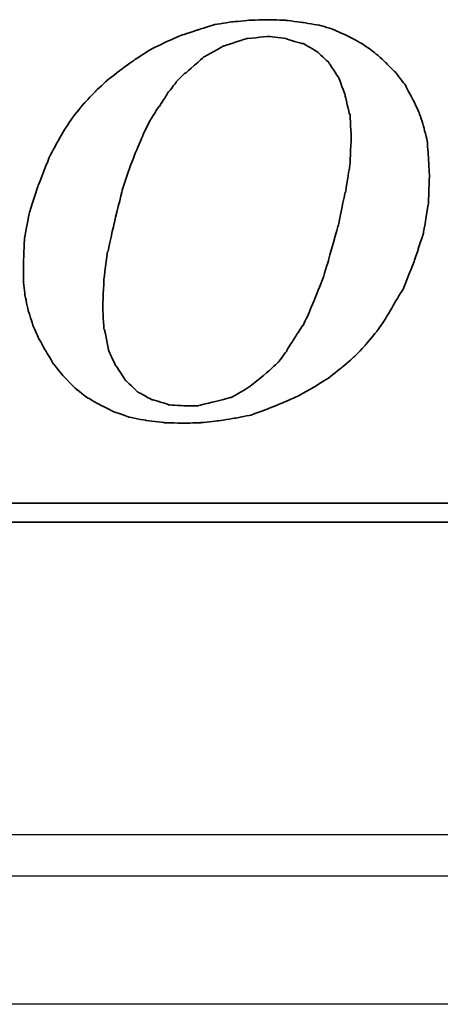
# Model space of a CAD drawing. Header units: millimetres. Extents: x 1805 to 4914, y -1594 to 860.
# Tile 539 of 656: x 4086.18 to 4091.26, y -551.27 to -539.36. Entities that reach past the tile are written whole.
import ezdxf
from ezdxf.lldxf.tags import DXFTag

# ---------------------------------------------------------------- set-up
doc = ezdxf.new("R2010")
doc.units = ezdxf.units.MM
doc.layers.get('0').update_dxf_attribs({"linetype": 'CONTINUOUS'})
doc.layers.add('DIM', color=4, linetype='CONTINUOUS')
doc.layers.add('layer 1', color=7, linetype='CONTINUOUS')
tags = doc.linetypes.add('DASHED', pattern=[25.72, 12.86, -12.86]).pattern_tags.tags
tags[6:7] = [DXFTag(74, 4), DXFTag(75, 0), DXFTag(340, '0'), DXFTag(46, 0.0), DXFTag(50, 0.0), DXFTag(44, 0.0), DXFTag(45, 0.0)]
tags[4:5] = [DXFTag(74, 4), DXFTag(75, 0), DXFTag(340, '0'), DXFTag(46, 0.0), DXFTag(50, 0.0), DXFTag(44, 0.0), DXFTag(45, 0.0)]

# ---------------------------------------------------------------- blocks, each defined once
blk = doc.blocks.new('TBI MOTION logo(完整正式版)')
at = {"layer": 'layer 1', "color": 22, "lineweight": 35}
for points, knots in [([(35.79625, -6.98375), (35.79625, -6.98375), (36.23125, -7.43875), (36.23125, -7.43875), (36.23125, -7.43875), (36.23125, -7.43875), (36.75625, -7.87125), (36.75625, -7.87125), (36.75625, -7.87125), (36.75625, -7.87125), (37.33125, -8.20375), (37.33125, -8.20375), (37.33125, -8.20375), (37.33125, -8.20375), (37.95625, -8.51875), (37.95625, -8.51875), (37.95625, -8.51875), (37.95625, -8.51875), (38.62625, -8.75875), (38.62625, -8.75875), (38.62625, -8.75875), (38.62625, -8.75875), (39.37125, -8.90375), (39.37125, -8.90375), (39.37125, -8.90375), (39.37125, -8.90375), (40.14125, -8.99875), (40.14125, -8.99875), (40.14125, -8.99875), (40.14125, -8.99875), (41.02625, -9.02375), (41.02625, -9.02375), (41.02625, -9.02375), (41.02625, -9.02375), (41.74625, -8.99875), (41.74625, -8.99875), (41.74625, -8.99875), (41.74625, -8.99875), (42.46625, -8.92375), (42.46625, -8.92375), (42.46625, -8.92375), (42.46625, -8.92375), (43.21125, -8.80625), (43.21125, -8.80625), (43.21125, -8.80625), (43.21125, -8.80625), (43.93125, -8.66375), (43.93125, -8.66375), (43.93125, -8.66375), (43.93125, -8.66375), (44.62625, -8.39875), (44.62625, -8.39875), (44.62625, -8.39875), (44.62625, -8.39875), (45.29625, -8.13375), (45.29625, -8.13375), (45.29625, -8.13375), (45.29625, -8.13375), (45.94625, -7.84375), (45.94625, -7.84375), (45.94625, -7.84375), (45.94625, -7.84375), (46.61625, -7.46375), (46.61625, -7.46375), (46.61625, -7.46375), (46.61625, -7.46375), (47.24125, -7.07875), (47.24125, -7.07875), (47.24125, -7.07875), (47.24125, -7.07875), (47.81625, -6.62375), (47.81625, -6.62375), (47.81625, -6.62375), (47.81625, -6.62375), (48.36875, -6.14375), (48.36875, -6.14375), (48.36875, -6.14375), (48.36875, -6.14375), (48.84625, -5.64125), (48.84625, -5.64125), (48.84625, -5.64125), (48.84625, -5.64125), (49.32625, -5.06375), (49.32625, -5.06375), (49.32625, -5.06375), (49.32625, -5.06375), (49.71125, -4.51374), (49.71125, -4.51374), (49.71125, -4.51374), (49.71125, -4.51374), (50.09625, -3.83874), (50.09625, -3.83874), (50.09625, -3.83874), (50.09625, -3.83874), (50.48125, -3.21374), (50.48125, -3.21374), (50.48125, -3.21374), (50.48125, -3.21374), (50.96125, -1.99125), (50.96125, -1.99125), (50.96125, -1.99125), (50.96125, -1.99125), (51.34375, -0.81875), (51.34375, -0.81875), (51.34375, -0.81875), (51.34375, -0.81875), (51.56125, 0.45624), (51.56125, 0.45624), (51.56125, 0.45624), (51.56125, 0.45624), (51.60625, 1.67624), (51.60625, 1.67624), (51.60625, 1.67624), (51.60625, 1.67624), (51.56125, 2.44625), (51.56125, 2.44625), (51.56125, 2.44625), (51.56125, 2.44625), (51.51125, 3.14125), (51.51125, 3.14125), (51.51125, 3.14125), (51.51125, 3.14125), (51.34375, 3.81125), (51.34375, 3.81125), (51.34375, 3.81125), (51.34375, 3.81125), (51.15125, 4.41125), (51.15125, 4.41125), (51.15125, 4.41125), (51.15125, 4.41125), (50.86125, 5.01125), (50.86125, 5.01125), (50.86125, 5.01125), (50.86125, 5.01125), (50.55125, 5.58875), (50.55125, 5.58875), (50.55125, 5.58875), (50.55125, 5.58875), (50.16625, 6.09125), (50.16625, 6.09125), (50.16625, 6.09125), (50.16625, 6.09125), (49.71125, 6.54875), (49.71125, 6.54875), (49.71125, 6.54875), (49.71125, 6.54875), (49.23125, 6.98125), (49.23125, 6.98125), (49.23125, 6.98125), (49.23125, 6.98125), (48.67875, 7.36625), (48.67875, 7.36625), (48.67875, 7.36625), (48.67875, 7.36625), (48.10375, 7.67625), (48.10375, 7.67625), (48.10375, 7.67625), (48.10375, 7.67625), (47.48125, 7.96375), (47.48125, 7.96375), (47.48125, 7.96375), (47.48125, 7.96375), (46.85625, 8.15625), (46.85625, 8.15625), (46.85625, 8.15625), (46.85625, 8.15625), (46.13625, 8.27624), (46.13625, 8.27624), (46.13625, 8.27624), (46.13625, 8.27624), (45.39125, 8.37125), (45.39125, 8.37125), (45.39125, 8.37125), (45.39125, 8.37125), (44.62625, 8.39624), (44.62625, 8.39624), (44.62625, 8.39624), (44.62625, 8.39624), (43.83625, 8.37125), (43.83625, 8.37125), (43.83625, 8.37125), (43.83625, 8.37125), (43.09125, 8.30125), (43.09125, 8.30125), (43.09125, 8.30125), (43.09125, 8.30125), (42.32125, 8.18125), (42.32125, 8.18125), (42.32125, 8.18125), (42.32125, 8.18125), (41.62875, 7.96375), (41.62875, 7.96375), (41.62875, 7.96375), (41.62875, 7.96375), (40.90625, 7.72625), (40.90625, 7.72625), (40.90625, 7.72625), (40.90625, 7.72625), (40.23624, 7.43625), (40.23624, 7.43625), (40.23624, 7.43625), (40.23624, 7.43625), (39.54124, 7.10125), (39.54124, 7.10125), (39.54124, 7.10125), (39.54124, 7.10125), (38.91625, 6.69125), (38.91625, 6.69125), (38.91625, 6.69125), (38.91625, 6.69125), (38.31625, 6.26125), (38.31625, 6.26125), (38.31625, 6.26125), (38.31625, 6.26125), (37.69125, 5.78125), (37.69125, 5.78125), (37.69125, 5.78125), (37.69125, 5.78125), (37.18625, 5.30125), (37.18625, 5.30125), (37.18625, 5.30125), (37.18625, 5.30125), (36.70625, 4.79624), (36.70625, 4.79624), (36.70625, 4.79624), (36.70625, 4.79624), (36.23125, 4.22125), (36.23125, 4.22125), (36.23125, 4.22125), (36.23125, 4.22125), (35.87124, 3.69375), (35.87124, 3.69375), (35.87124, 3.69375), (35.87124, 3.69375), (35.53125, 3.09125), (35.53125, 3.09125), (35.53125, 3.09125), (35.53125, 3.09125), (35.19875, 2.47125), (35.19875, 2.47125), (35.19875, 2.47125), (35.19875, 2.47125), (34.71625, 1.24625), (34.71625, 1.24625), (34.71625, 1.24625), (34.71625, 1.24625), (34.33125, 0.06874), (34.33125, 0.06874), (34.33125, 0.06874), (34.33125, 0.06874), (34.11625, -1.07875), (34.11625, -1.07875), (34.11625, -1.07875), (34.11625, -1.07875), (34.07125, -2.15875), (34.07125, -2.15875), (34.07125, -2.15875), (34.07125, -2.15875), (34.07125, -2.85375), (34.07125, -2.85375), (34.07125, -2.85375), (34.07125, -2.85375), (34.14125, -3.50375), (34.14125, -3.50375), (34.14125, -3.50375), (34.14125, -3.50375), (34.28625, -4.17375), (34.28625, -4.17375), (34.28625, -4.17375), (34.28625, -4.17375), (34.47625, -4.77624), (34.47625, -4.77624), (34.47625, -4.77624), (34.47625, -4.77624), (34.71625, -5.32625), (34.71625, -5.32625), (34.71625, -5.32625), (34.71625, -5.32625), (35.05375, -5.92875), (35.05375, -5.92875), (35.05375, -5.92875), (35.05375, -5.92875), (35.36375, -6.45375), (35.36375, -6.45375), (35.36375, -6.45375), (35.36375, -6.45375), (35.79625, -6.98375), (35.79625, -6.98375)], [0, 0, 0, 0, 0.01388889, 0.01388889, 0.01388889, 0.0138889, 0.02777778, 0.02777778, 0.02777778, 0.02777779, 0.04166667, 0.04166667, 0.04166667, 0.04166668, 0.05555556, 0.05555556, 0.05555556, 0.05555557, 0.06944444, 0.06944444, 0.06944444, 0.06944445, 0.08333333, 0.08333333, 0.08333333, 0.08333334, 0.09722222, 0.09722222, 0.09722222, 0.09722223, 0.11111111, 0.11111111, 0.11111111, 0.11111112, 0.125, 0.125, 0.125, 0.12500001, 0.13888889, 0.13888889, 0.13888889, 0.1388889, 0.15277778, 0.15277778, 0.15277778, 0.15277779, 0.16666667, 0.16666667, 0.16666667, 0.16666668, 0.18055556, 0.18055556, 0.18055556, 0.18055557, 0.19444444, 0.19444444, 0.19444444, 0.19444445, 0.20833333, 0.20833333, 0.20833333, 0.20833334, 0.22222222, 0.22222222, 0.22222222, 0.22222223, 0.23611111, 0.23611111, 0.23611111, 0.23611112, 0.25, 0.25, 0.25, 0.25000001, 0.26388889, 0.26388889, 0.26388889, 0.2638889, 0.27777778, 0.27777778, 0.27777778, 0.27777779, 0.29166667, 0.29166667, 0.29166667, 0.29166668, 0.30555556, 0.30555556, 0.30555556, 0.30555557, 0.31944444, 0.31944444, 0.31944444, 0.31944445, 0.33333333, 0.33333333, 0.33333333, 0.33333334, 0.34722222, 0.34722222, 0.34722222, 0.34722223, 0.36111111, 0.36111111, 0.36111111, 0.36111112, 0.375, 0.375, 0.375, 0.37500001, 0.38888889, 0.38888889, 0.38888889, 0.3888889, 0.40277778, 0.40277778, 0.40277778, 0.40277779, 0.41666667, 0.41666667, 0.41666667, 0.41666668, 0.43055556, 0.43055556, 0.43055556, 0.43055557, 0.44444444, 0.44444444, 0.44444444, 0.44444445, 0.45833333, 0.45833333, 0.45833333, 0.45833334, 0.47222222, 0.47222222, 0.47222222, 0.47222223, 0.48611111, 0.48611111, 0.48611111, 0.48611112, 0.5, 0.5, 0.5, 0.50000001, 0.51388889, 0.51388889, 0.51388889, 0.5138889, 0.52777778, 0.52777778, 0.52777778, 0.52777779, 0.54166667, 0.54166667, 0.54166667, 0.54166668, 0.55555556, 0.55555556, 0.55555556, 0.55555557, 0.56944444, 0.56944444, 0.56944444, 0.56944445, 0.58333333, 0.58333333, 0.58333333, 0.58333334, 0.59722222, 0.59722222, 0.59722222, 0.59722223, 0.61111111, 0.61111111, 0.61111111, 0.61111112, 0.625, 0.625, 0.625, 0.62500001, 0.63888889, 0.63888889, 0.63888889, 0.6388889, 0.65277778, 0.65277778, 0.65277778, 0.65277779, 0.66666667, 0.66666667, 0.66666667, 0.66666668, 0.68055556, 0.68055556, 0.68055556, 0.68055557, 0.69444444, 0.69444444, 0.69444444, 0.69444445, 0.70833333, 0.70833333, 0.70833333, 0.70833334, 0.72222222, 0.72222222, 0.72222222, 0.72222223, 0.73611111, 0.73611111, 0.73611111, 0.73611112, 0.75, 0.75, 0.75, 0.75000001, 0.76388889, 0.76388889, 0.76388889, 0.7638889, 0.77777778, 0.77777778, 0.77777778, 0.77777779, 0.79166667, 0.79166667, 0.79166667, 0.79166668, 0.80555556, 0.80555556, 0.80555556, 0.80555557, 0.81944444, 0.81944444, 0.81944444, 0.81944445, 0.83333333, 0.83333333, 0.83333333, 0.83333334, 0.84722222, 0.84722222, 0.84722222, 0.84722223, 0.86111111, 0.86111111, 0.86111111, 0.86111112, 0.875, 0.875, 0.875, 0.87500001, 0.88888889, 0.88888889, 0.88888889, 0.8888889, 0.90277778, 0.90277778, 0.90277778, 0.90277779, 0.91666667, 0.91666667, 0.91666667, 0.91666668, 0.93055556, 0.93055556, 0.93055556, 0.93055557, 0.94444444, 0.94444444, 0.94444444, 0.94444445, 0.95833333, 0.95833333, 0.95833333, 0.95833334, 0.97222222, 0.97222222, 0.97222222, 0.97222223, 0.98611111, 0.98611111, 0.98611111, 0.98611112, 1, 1, 1, 1]), ([(38.33875, 1.03124), (38.33875, 1.03124), (38.62625, 1.89625), (38.62625, 1.89625), (38.62625, 1.89625), (38.62625, 1.89625), (38.91625, 2.66375), (38.91625, 2.66375), (38.91625, 2.66375), (38.91625, 2.66375), (39.22625, 3.38125), (39.22625, 3.38125), (39.22625, 3.38125), (39.22625, 3.38125), (39.22625, 3.40624), (39.22625, 3.40624), (39.22625, 3.40624), (39.22625, 3.40624), (39.56124, 4.07624), (39.56124, 4.07624), (39.56124, 4.07624), (39.56124, 4.07624), (39.92125, 4.65125), (39.92125, 4.65125), (39.92125, 4.65125), (39.92125, 4.65125), (39.94625, 4.65125), (39.94625, 4.65125), (39.94625, 4.65125), (39.94625, 4.65125), (40.28125, 5.17875), (40.28125, 5.17875), (40.28125, 5.17875), (40.28125, 5.17875), (40.28125, 5.20375), (40.28125, 5.20375), (40.28125, 5.20375), (40.28125, 5.20375), (40.66875, 5.68625), (40.66875, 5.68625), (40.66875, 5.68625), (40.66875, 5.68625), (40.66875, 5.70625), (40.66875, 5.70625), (40.66875, 5.70625), (40.66875, 5.70625), (41.05124, 6.09125), (41.05124, 6.09125), (41.05124, 6.09125), (41.05124, 6.09125), (41.07625, 6.09125), (41.07625, 6.09125), (41.07625, 6.09125), (41.07625, 6.09125), (41.84125, 6.76625), (41.84125, 6.76625), (41.84125, 6.76625), (41.84125, 6.76625), (41.86625, 6.78625), (41.86625, 6.78625), (41.86625, 6.78625), (41.86625, 6.78625), (42.73125, 7.26624), (42.73125, 7.26624), (42.73125, 7.26624), (42.73125, 7.26624), (42.75625, 7.26624), (42.75625, 7.26624), (42.75625, 7.26624), (42.75625, 7.26624), (43.18625, 7.41125), (43.18625, 7.41125), (43.18625, 7.41125), (43.18625, 7.41125), (43.64125, 7.55625), (43.64125, 7.55625), (43.64125, 7.55625), (43.64125, 7.55625), (43.66625, 7.55625), (43.66625, 7.55625), (43.66625, 7.55625), (43.66625, 7.55625), (43.69125, 7.58124), (43.69125, 7.58124), (43.69125, 7.58124), (43.69125, 7.58124), (44.19125, 7.62625), (44.19125, 7.62625), (44.19125, 7.62625), (44.19125, 7.62625), (44.67125, 7.67625), (44.67125, 7.67625), (44.67125, 7.67625), (44.67125, 7.67625), (44.69625, 7.67625), (44.69625, 7.67625), (44.69625, 7.67625), (44.69625, 7.67625), (45.41875, 7.58124), (45.41875, 7.58124), (45.41875, 7.58124), (45.41875, 7.58124), (45.44125, 7.55625), (45.44125, 7.55625), (45.44125, 7.55625), (45.44125, 7.55625), (46.11125, 7.36625), (46.11125, 7.36625), (46.11125, 7.36625), (46.11125, 7.36625), (46.13625, 7.36625), (46.13625, 7.36625), (46.13625, 7.36625), (46.13625, 7.36625), (46.15875, 7.36625), (46.15875, 7.36625), (46.15875, 7.36625), (46.15875, 7.36625), (46.73625, 7.02624), (46.73625, 7.02624), (46.73625, 7.02624), (46.73625, 7.02624), (46.76125, 7.00624), (46.76125, 7.00624), (46.76125, 7.00624), (46.76125, 7.00624), (47.24125, 6.57124), (47.24125, 6.57124), (47.24125, 6.57124), (47.24125, 6.57124), (47.26625, 6.54875), (47.26625, 6.54875), (47.26625, 6.54875), (47.26625, 6.54875), (47.26625, 6.52375), (47.26625, 6.52375), (47.26625, 6.52375), (47.26625, 6.52375), (47.67375, 5.89875), (47.67375, 5.89875), (47.67375, 5.89875), (47.67375, 5.89875), (47.69625, 5.89875), (47.69625, 5.89875), (47.69625, 5.89875), (47.69625, 5.89875), (47.69625, 5.87625), (47.69625, 5.87625), (47.69625, 5.87625), (47.69625, 5.87625), (47.96125, 5.15625), (47.96125, 5.15625), (47.96125, 5.15625), (47.96125, 5.15625), (47.96125, 5.13125), (47.96125, 5.13125), (47.96125, 5.13125), (47.96125, 5.13125), (48.15125, 4.31875), (48.15125, 4.31875), (48.15125, 4.31875), (48.15125, 4.31875), (48.17625, 4.31875), (48.17625, 4.31875), (48.17625, 4.31875), (48.17625, 4.31875), (48.17625, 4.29125), (48.17625, 4.29125), (48.17625, 4.29125), (48.17625, 4.29125), (48.22625, 3.33125), (48.22625, 3.33125), (48.22625, 3.33125), (48.22625, 3.33125), (48.22625, 3.30875), (48.22625, 3.30875), (48.22625, 3.30875), (48.22625, 3.30875), (48.17625, 2.20624), (48.17625, 2.20624), (48.17625, 2.20624), (48.17625, 2.20624), (48.17625, 2.18124), (48.17625, 2.18124), (48.17625, 2.18124), (48.17625, 2.18124), (47.98375, 0.93624), (47.98375, 0.93624), (47.98375, 0.93624), (47.98375, 0.93624), (47.96125, 0.93624), (47.96125, 0.93624), (47.96125, 0.93624), (47.96125, 0.93624), (47.67375, -0.45874), (47.67375, -0.45874), (47.67375, -0.45874), (47.67375, -0.45874), (47.24125, -1.99125), (47.24125, -1.99125), (47.24125, -1.99125), (47.24125, -1.99125), (47.24125, -2.01874), (47.24125, -2.01874), (47.24125, -2.01874), (47.24125, -2.01874), (47.00125, -2.78375), (47.00125, -2.78375), (47.00125, -2.78375), (47.00125, -2.78375), (46.71125, -3.50375), (46.71125, -3.50375), (46.71125, -3.50375), (46.71125, -3.50375), (46.42625, -4.19875), (46.42625, -4.19875), (46.42625, -4.19875), (46.42625, -4.19875), (46.42625, -4.22375), (46.42625, -4.22375), (46.42625, -4.22375), (46.42625, -4.22375), (46.13625, -4.82374), (46.13625, -4.82374), (46.13625, -4.82374), (46.13625, -4.82374), (46.11125, -4.82374), (46.11125, -4.82374), (46.11125, -4.82374), (46.11125, -4.82374), (45.77625, -5.35125), (45.77625, -5.35125), (45.77625, -5.35125), (45.77625, -5.35125), (45.44125, -5.87875), (45.44125, -5.87875), (45.44125, -5.87875), (45.44125, -5.87875), (45.44125, -5.90375), (45.44125, -5.90375), (45.44125, -5.90375), (45.44125, -5.90375), (45.10625, -6.35875), (45.10625, -6.35875), (45.10625, -6.35875), (45.10625, -6.35875), (45.08125, -6.38375), (45.08125, -6.38375), (45.08125, -6.38375), (45.08125, -6.38375), (44.69625, -6.74375), (44.69625, -6.74375), (44.69625, -6.74375), (44.69625, -6.74375), (43.88375, -7.41625), (43.88375, -7.41625), (43.88375, -7.41625), (43.88375, -7.41625), (43.85625, -7.43875), (43.85625, -7.43875), (43.85625, -7.43875), (43.85625, -7.43875), (43.04125, -7.91875), (43.04125, -7.91875), (43.04125, -7.91875), (43.04125, -7.91875), (43.01625, -7.91875), (43.01625, -7.91875), (43.01625, -7.91875), (43.01625, -7.91875), (42.99625, -7.91875), (42.99625, -7.91875), (42.99625, -7.91875), (42.99625, -7.91875), (42.08125, -8.15875), (42.08125, -8.15875), (42.08125, -8.15875), (42.08125, -8.15875), (41.65125, -8.25625), (41.65125, -8.25625), (41.65125, -8.25625), (41.65125, -8.25625), (41.62875, -8.27875), (41.62875, -8.27875), (41.62875, -8.27875), (41.62875, -8.27875), (41.60125, -8.27875), (41.60125, -8.27875), (41.60125, -8.27875), (41.60125, -8.27875), (41.12125, -8.27875), (41.12125, -8.27875), (41.12125, -8.27875), (41.12125, -8.27875), (40.35624, -8.23125), (40.35624, -8.23125), (40.35624, -8.23125), (40.35624, -8.23125), (40.33125, -8.23125), (40.33125, -8.23125), (40.33125, -8.23125), (40.33125, -8.23125), (40.30625, -8.20375), (40.30625, -8.20375), (40.30625, -8.20375), (40.30625, -8.20375), (39.68375, -8.01375), (39.68375, -8.01375), (39.68375, -8.01375), (39.68375, -8.01375), (39.66124, -8.01375), (39.66124, -8.01375), (39.66124, -8.01375), (39.66124, -8.01375), (39.63625, -8.01375), (39.63625, -8.01375), (39.63625, -8.01375), (39.63625, -8.01375), (39.01125, -7.67875), (39.01125, -7.67875), (39.01125, -7.67875), (39.01125, -7.67875), (38.98875, -7.65375), (38.98875, -7.65375), (38.98875, -7.65375), (38.98875, -7.65375), (38.48625, -7.17375), (38.48625, -7.17375), (38.48625, -7.17375), (38.48625, -7.17375), (38.45875, -7.14875), (38.45875, -7.14875), (38.45875, -7.14875), (38.45875, -7.14875), (38.45875, -7.12875), (38.45875, -7.12875), (38.45875, -7.12875), (38.45875, -7.12875), (38.07625, -6.54875), (38.07625, -6.54875), (38.07625, -6.54875), (38.07625, -6.54875), (38.05125, -6.54875), (38.05125, -6.54875), (38.05125, -6.54875), (38.05125, -6.54875), (38.05125, -6.52875), (38.05125, -6.52875), (38.05125, -6.52875), (38.05125, -6.52875), (37.74125, -5.85375), (37.74125, -5.85375), (37.74125, -5.85375), (37.74125, -5.85375), (37.74125, -5.82875), (37.74125, -5.82875), (37.74125, -5.82875), (37.74125, -5.82875), (37.57375, -4.96875), (37.57375, -4.96875), (37.57375, -4.96875), (37.57375, -4.96875), (37.54625, -4.94375), (37.54625, -4.94375), (37.54625, -4.94375), (37.54625, -4.94375), (37.50125, -4.03375), (37.50125, -4.03375), (37.50125, -4.03375), (37.50125, -4.03375), (37.50125, -4.00875), (37.50125, -4.00875), (37.50125, -4.00875), (37.50125, -4.00875), (37.54625, -2.85375), (37.54625, -2.85375), (37.54625, -2.85375), (37.54625, -2.85375), (37.69125, -1.65875), (37.69125, -1.65875), (37.69125, -1.65875), (37.69125, -1.65875), (37.71624, -1.63375), (37.71624, -1.63375), (37.71624, -1.63375), (37.71624, -1.63375), (38.00375, -0.33875), (38.00375, -0.33875), (38.00375, -0.33875), (38.00375, -0.33875), (38.33875, 1.00624), (38.33875, 1.00624), (38.33875, 1.00624), (38.33875, 1.00624), (38.33875, 1.03124), (38.33875, 1.03124)], [0, 0, 0, 0, 0.01010101, 0.01010101, 0.01010101, 0.01010102, 0.02020202, 0.02020202, 0.02020202, 0.02020203, 0.03030303, 0.03030303, 0.03030303, 0.03030304, 0.04040404, 0.04040404, 0.04040404, 0.04040405, 0.05050505, 0.05050505, 0.05050505, 0.05050506, 0.06060606, 0.06060606, 0.06060606, 0.06060607, 0.07070707, 0.07070707, 0.07070707, 0.07070708, 0.08080808, 0.08080808, 0.08080808, 0.08080809, 0.09090909, 0.09090909, 0.09090909, 0.0909091, 0.1010101, 0.1010101, 0.1010101, 0.10101011, 0.11111111, 0.11111111, 0.11111111, 0.11111112, 0.12121212, 0.12121212, 0.12121212, 0.12121213, 0.13131313, 0.13131313, 0.13131313, 0.13131314, 0.14141414, 0.14141414, 0.14141414, 0.14141415, 0.15151515, 0.15151515, 0.15151515, 0.15151516, 0.16161616, 0.16161616, 0.16161616, 0.16161617, 0.17171717, 0.17171717, 0.17171717, 0.17171718, 0.18181818, 0.18181818, 0.18181818, 0.18181819, 0.19191919, 0.19191919, 0.19191919, 0.1919192, 0.2020202, 0.2020202, 0.2020202, 0.20202021, 0.21212121, 0.21212121, 0.21212121, 0.21212122, 0.22222222, 0.22222222, 0.22222222, 0.22222223, 0.23232323, 0.23232323, 0.23232323, 0.23232324, 0.24242424, 0.24242424, 0.24242424, 0.24242425, 0.25252525, 0.25252525, 0.25252525, 0.25252526, 0.26262626, 0.26262626, 0.26262626, 0.26262627, 0.27272727, 0.27272727, 0.27272727, 0.27272728, 0.28282828, 0.28282828, 0.28282828, 0.28282829, 0.29292929, 0.29292929, 0.29292929, 0.2929293, 0.3030303, 0.3030303, 0.3030303, 0.30303031, 0.31313131, 0.31313131, 0.31313131, 0.31313132, 0.32323232, 0.32323232, 0.32323232, 0.32323233, 0.33333333, 0.33333333, 0.33333333, 0.33333334, 0.34343434, 0.34343434, 0.34343434, 0.34343435, 0.35353535, 0.35353535, 0.35353535, 0.35353536, 0.36363636, 0.36363636, 0.36363636, 0.36363637, 0.37373737, 0.37373737, 0.37373737, 0.37373738, 0.38383838, 0.38383838, 0.38383838, 0.38383839, 0.39393939, 0.39393939, 0.39393939, 0.3939394, 0.4040404, 0.4040404, 0.4040404, 0.40404041, 0.41414141, 0.41414141, 0.41414141, 0.41414142, 0.42424242, 0.42424242, 0.42424242, 0.42424243, 0.43434343, 0.43434343, 0.43434343, 0.43434344, 0.44444444, 0.44444444, 0.44444444, 0.44444445, 0.45454545, 0.45454545, 0.45454545, 0.45454546, 0.46464646, 0.46464646, 0.46464646, 0.46464647, 0.47474747, 0.47474747, 0.47474747, 0.47474748, 0.48484848, 0.48484848, 0.48484848, 0.48484849, 0.49494949, 0.49494949, 0.49494949, 0.4949495, 0.50505051, 0.50505051, 0.50505051, 0.50505052, 0.51515152, 0.51515152, 0.51515152, 0.51515153, 0.52525253, 0.52525253, 0.52525253, 0.52525254, 0.53535354, 0.53535354, 0.53535354, 0.53535355, 0.54545455, 0.54545455, 0.54545455, 0.54545456, 0.55555556, 0.55555556, 0.55555556, 0.55555557, 0.56565657, 0.56565657, 0.56565657, 0.56565658, 0.57575758, 0.57575758, 0.57575758, 0.57575759, 0.58585859, 0.58585859, 0.58585859, 0.5858586, 0.5959596, 0.5959596, 0.5959596, 0.59595961, 0.60606061, 0.60606061, 0.60606061, 0.60606062, 0.61616162, 0.61616162, 0.61616162, 0.61616163, 0.62626263, 0.62626263, 0.62626263, 0.62626264, 0.63636364, 0.63636364, 0.63636364, 0.63636365, 0.64646465, 0.64646465, 0.64646465, 0.64646466, 0.65656566, 0.65656566, 0.65656566, 0.65656567, 0.66666667, 0.66666667, 0.66666667, 0.66666668, 0.67676768, 0.67676768, 0.67676768, 0.67676769, 0.68686869, 0.68686869, 0.68686869, 0.6868687, 0.6969697, 0.6969697, 0.6969697, 0.69696971, 0.70707071, 0.70707071, 0.70707071, 0.70707072, 0.71717172, 0.71717172, 0.71717172, 0.71717173, 0.72727273, 0.72727273, 0.72727273, 0.72727274, 0.73737374, 0.73737374, 0.73737374, 0.73737375, 0.74747475, 0.74747475, 0.74747475, 0.74747476, 0.75757576, 0.75757576, 0.75757576, 0.75757577, 0.76767677, 0.76767677, 0.76767677, 0.76767678, 0.77777778, 0.77777778, 0.77777778, 0.77777779, 0.78787879, 0.78787879, 0.78787879, 0.7878788, 0.7979798, 0.7979798, 0.7979798, 0.79797981, 0.80808081, 0.80808081, 0.80808081, 0.80808082, 0.81818182, 0.81818182, 0.81818182, 0.81818183, 0.82828283, 0.82828283, 0.82828283, 0.82828284, 0.83838384, 0.83838384, 0.83838384, 0.83838385, 0.84848485, 0.84848485, 0.84848485, 0.84848486, 0.85858586, 0.85858586, 0.85858586, 0.85858587, 0.86868687, 0.86868687, 0.86868687, 0.86868688, 0.87878788, 0.87878788, 0.87878788, 0.87878789, 0.88888889, 0.88888889, 0.88888889, 0.8888889, 0.8989899, 0.8989899, 0.8989899, 0.89898991, 0.90909091, 0.90909091, 0.90909091, 0.90909092, 0.91919192, 0.91919192, 0.91919192, 0.91919193, 0.92929293, 0.92929293, 0.92929293, 0.92929294, 0.93939394, 0.93939394, 0.93939394, 0.93939395, 0.94949495, 0.94949495, 0.94949495, 0.94949496, 0.95959596, 0.95959596, 0.95959596, 0.95959597, 0.96969697, 0.96969697, 0.96969697, 0.96969698, 0.97979798, 0.97979798, 0.97979798, 0.97979799, 0.98989899, 0.98989899, 0.98989899, 0.989899, 1, 1, 1, 1]), ([(75.90875, -9.47875), (75.90875, -9.47875), (75.90875, -12.28625), (75.90875, -12.28625), (75.90875, -12.28625), (75.90875, -12.28625), (75.90875, -12.47875), (75.90875, -12.47875), (75.90875, -12.47875), (75.90875, -12.47875), (75.71625, -12.47875), (75.71625, -12.47875), (75.71625, -12.47875), (75.71625, -12.47875), (-88.32875, -12.47875), (-88.32875, -12.47875), (-88.32875, -12.47875), (-88.32875, -12.47875), (-88.32875, -13.29375), (-88.32875, -13.29375), (-88.32875, -13.29375), (-88.32875, -13.29375), (82.89125, -13.29375), (82.89125, -13.29375), (82.89125, -13.29375), (82.89125, -13.29375), (75.90875, -9.47875), (75.90875, -9.47875)], [0, 0, 0, 0, 0.14285714, 0.14285714, 0.14285714, 0.14285715, 0.28571429, 0.28571429, 0.28571429, 0.2857143, 0.42857143, 0.42857143, 0.42857143, 0.42857144, 0.57142857, 0.57142857, 0.57142857, 0.57142858, 0.71428571, 0.71428571, 0.71428571, 0.71428572, 0.85714286, 0.85714286, 0.85714286, 0.85714287, 1, 1, 1, 1])]:
    blk.add_open_spline(points, degree=3, knots=knots, dxfattribs=at)

msp = doc.modelspace()

# ---------------------------------------------------------------- linework, layer by layer
at = {"linetype": 'Continuous'}
msp.add_line((4498.141, -549.221), (3958.141, -549.221), dxfattribs=at)
at = {"linetype": 'DASHED'}
msp.add_line((4498.141, -551.27), (3958.141, -551.27), dxfattribs=at)
at = {"linetype": 'Continuous'}
msp.add_open_spline([(4498.141, -549.721), (3958.141, -549.721)], degree=1, dxfattribs=at)

# ---------------------------------------------------------------- block references
at = {"layer": 'DIM', "color": 7, "xscale": 0.2802190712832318, "yscale": 0.2802190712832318, "zscale": 0.2802190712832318}
msp.add_blockref('TBI MOTION logo(完整正式版)', (4076.673, -541.713), dxfattribs=at)

doc.saveas('drawing.dxf')
